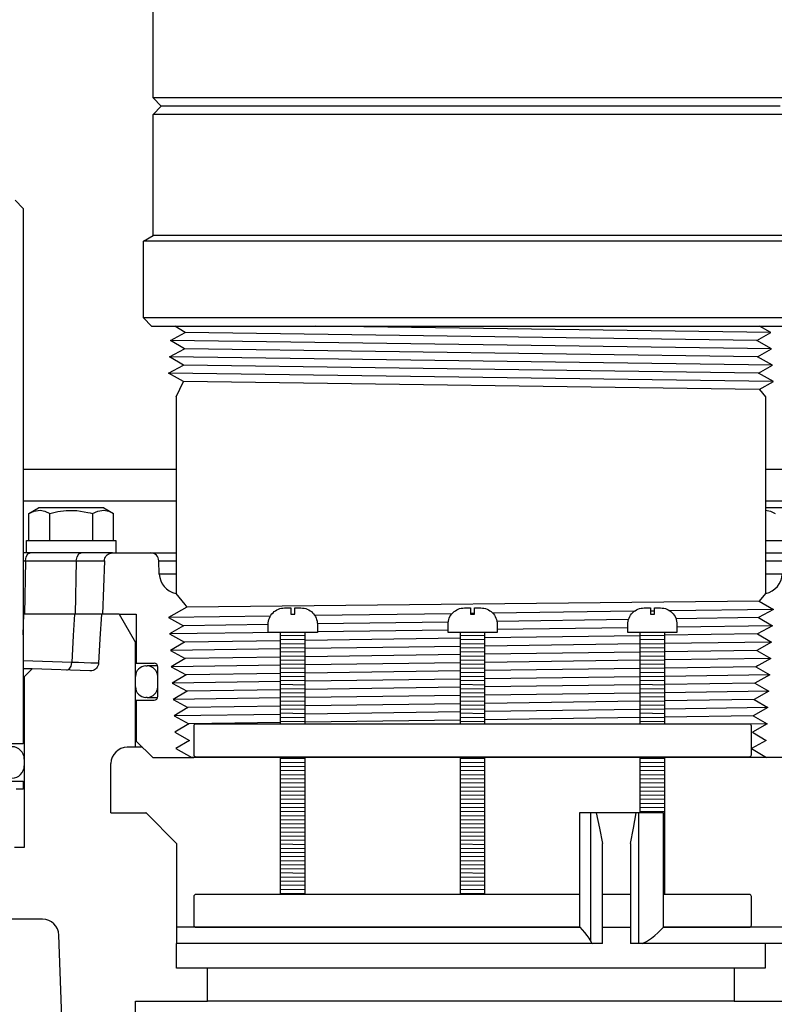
# Model space of a CAD drawing. Extents: x -169 to 7270, y -140 to 2984.
# Tile 379 of 656: x 1789.93 to 1795.69, y 969.76 to 977.27. Entities that reach past the tile are written whole.
import ezdxf

# ---------------------------------------------------------------- set-up
doc = ezdxf.new("R2010")
doc.units = 0
doc.header["$MEASUREMENT"] = 0
doc.header["$PDSIZE"] = 1
doc.layers.get('DEFPOINTS').update_dxf_attribs({"linetype": 'CONTINUOUS'})
for name, color, linetype in [('DIM', 3, 'CONTINUOUS'), ('GALV-4', 4, 'CONTINUOUS'), ('JACK-SCREW', 2, 'CONTINUOUS'), ('SPILL-BUCKET', 1, 'CONTINUOUS'), ('SWIVEL-ADAPTOR', 1, 'CONTINUOUS')]:
    doc.layers.add(name, color=color, linetype=linetype)
doc.styles.add('SIMPLEX', font='simplex')
doc.dimstyles.new('DIM64', dxfattribs={"dimscale": 64, "dimtxt": 0.09375, "dimasz": 0.09375, "dimexe": 0.0625, "dimexo": 0.0625, "dimgap": 0.046875, "dimtad": 1, "dimdec": 4, "dimzin": 3, "dimdsep": 46, "dimlunit": 4, "dimtxsty": 'SIMPLEX', "dimcen": 0, "dimclrd": 256, "dimclre": 256, "dimclrt": 256, "dimadec": 0, "dimazin": 0, "dimtfac": 1, "dimtdec": 4, "dimtmove": 0, "dimatfit": 3, "dimfxl": 1, "dimfrac": 2, "dimtolj": 1, "dimtzin": 0, "dimarcsym": 0})

# ---------------------------------------------------------------- blocks, each defined once
blk = doc.blocks.new('*D113')
at = {"layer": 'DEFPOINTS', "color": 0, "transparency": 16777216}
for p in [(1368.5472, 978.296), (2031.7725, 978.0147), (1368.5472, 700.5233)]:
    blk.add_point(p, dxfattribs=at)
at = {"layer": 'DIM', "lineweight": -2, "transparency": 16777216}
for p, q in [((1368.5472, 974.296), (1368.5472, 696.5233)), ((2031.7725, 974.0147), (2031.7725, 696.5233)), ((2025.7725, 700.5233), (1374.5472, 700.5233))]:
    blk.add_line(p, q, dxfattribs=at)
at = {"layer": 'DIM', "transparency": 16777216}
for points in [[(1374.5472, 701.5233), (1374.5472, 699.5233), (1368.5472, 700.5233)], [(2025.7725, 701.5233), (2025.7725, 699.5233), (2031.7725, 700.5233)]]:
    blk.add_solid(points, dxfattribs=at)
at = {"layer": 'DIM', "transparency": 16777216, "insert": (1700.1599, 708.0947), "char_height": 6, "attachment_point": 5, "style": 'SIMPLEX'}
blk.add_mtext('\\A1;55\'-3 1/4" (F.V. TANK SLAB)', dxfattribs=at)

msp = doc.modelspace()

# ---------------------------------------------------------------- linework, layer by layer
at = {"layer": 'GALV-4', "linetype": 'Continuous'}
for p, q in [((1791.07884, 974.82542), (1791.19252, 974.88788)), ((1791.19252, 974.88788), (1791.11152, 974.93528)), ((1795.55646, 974.82542), (1795.66335, 974.88788)), ((1795.66335, 974.88788), (1795.57719, 974.93528)), ((1791.1859, 974.76296), (1791.07884, 974.82542)), ((1795.67031, 974.76296), (1795.55646, 974.82542)), ((1791.07189, 974.7005), (1791.1859, 974.76296)), ((1795.56308, 974.7005), (1795.67031, 974.76296)), ((1791.17928, 974.63805), (1791.07189, 974.7005)), ((1795.67726, 974.63805), (1795.56308, 974.7005)), ((1791.06493, 974.57559), (1791.17928, 974.63805)), ((1795.5697, 974.57559), (1795.67726, 974.63805)), ((1791.17928, 974.51323), (1791.06493, 974.57559)), ((1791.12283, 974.39494), (1791.17928, 974.51323)), ((1795.68389, 974.51313), (1795.5697, 974.57559)), ((1795.57633, 974.45067), (1795.68389, 974.51313)), ((1795.57695, 974.45103), (1795.62283, 974.39494)), ((1795.62283, 974.39494), (1795.62283, 972.89513)), ((1791.11932, 972.89513), (1791.18776, 972.81147)), ((1795.57695, 972.83474), (1795.62635, 972.89513)), ((1791.20444, 972.79108), (1791.06493, 972.71018)), ((1791.18776, 972.81147), (1791.20444, 972.79108)), ((1795.57633, 972.8351), (1795.68389, 972.77264)), ((1791.06493, 972.71018), (1791.17928, 972.64773)), ((1795.68389, 972.77264), (1795.5697, 972.71018)), ((1795.5697, 972.71018), (1795.67726, 972.64773)), ((1791.17928, 972.64773), (1791.07189, 972.58527)), ((1795.67726, 972.64773), (1795.56308, 972.58527)), ((1791.07189, 972.58527), (1791.1859, 972.52281)), ((1795.56308, 972.58527), (1795.67031, 972.52281)), ((1791.1859, 972.52281), (1791.07884, 972.46035)), ((1795.67031, 972.52281), (1795.55646, 972.46035)), ((1791.07884, 972.46035), (1791.19252, 972.3979)), ((1795.55646, 972.46035), (1795.66335, 972.3979)), ((1791.19252, 972.3979), (1791.0858, 972.33544)), ((1791.0858, 972.33544), (1791.19915, 972.27298)), ((1795.66335, 972.3979), (1795.54984, 972.33544)), ((1795.54984, 972.33544), (1795.65639, 972.27298)), ((1795.56256, 972.34244), (1795.55344, 972.33332)), ((1791.19915, 972.27298), (1791.09276, 972.21052)), ((1795.65639, 972.27298), (1795.54321, 972.21052)), ((1791.09276, 972.21052), (1791.20577, 972.14807)), ((1795.54321, 972.21052), (1795.64943, 972.14807)), ((1791.20577, 972.14807), (1791.09971, 972.08561)), ((1795.64943, 972.14807), (1795.53659, 972.08561)), ((1791.09971, 972.08561), (1791.21239, 972.02315)), ((1795.53659, 972.08561), (1795.64248, 972.02315)), ((1791.21239, 972.02315), (1791.10667, 971.96069)), ((1791.10667, 971.96069), (1791.21901, 971.89824)), ((1795.64248, 972.02315), (1795.52997, 971.96069)), ((1795.52997, 971.96069), (1795.63552, 971.89824)), ((1791.21901, 971.89824), (1791.11363, 971.83578)), ((1795.63552, 971.89824), (1795.52335, 971.83578)), ((1791.11363, 971.83578), (1791.22564, 971.77332)), ((1795.52335, 971.83578), (1795.62856, 971.77332)), ((1791.22564, 971.77332), (1791.12059, 971.71087)), ((1795.62856, 971.77332), (1795.51672, 971.71087)), ((1791.12059, 971.71087), (1791.24213, 971.64289)), ((1795.51672, 971.71087), (1795.63088, 971.64289)), ((1795.63088, 971.64289), (1791.24213, 971.64289))]:
    msp.add_line(p, q, dxfattribs=at)
at = {"layer": 'GALV-4', "color": 7, "linetype": 'Continuous'}
for p, q in [((1795.55646, 974.82542), (1791.19252, 974.88788)), ((1795.66335, 974.88788), (1792.18884, 974.93528)), ((1795.67031, 974.76296), (1791.07884, 974.82542)), ((1795.56308, 974.7005), (1791.1859, 974.76296)), ((1795.67726, 974.63805), (1791.07189, 974.7005)), ((1795.5697, 974.57559), (1791.17928, 974.63805)), ((1795.68358, 974.51295), (1791.06493, 974.57559)), ((1795.57633, 974.45067), (1791.17928, 974.51323)), ((1795.57633, 972.8351), (1791.20444, 972.79108)), ((1791.84223, 972.72069), (1791.06493, 972.71018)), ((1793.22849, 972.73944), (1792.18224, 972.72529)), ((1793.40253, 972.74179), (1793.37128, 972.74137)), ((1794.62139, 972.75827), (1793.54161, 972.74367)), ((1794.77583, 972.76036), (1794.74458, 972.75994)), ((1795.68389, 972.77264), (1794.89398, 972.76196)), ((1795.5697, 972.71018), (1794.94045, 972.70123)), ((1791.8261, 972.65693), (1791.17928, 972.64773)), ((1793.20059, 972.67648), (1792.20106, 972.66226)), ((1794.57825, 972.69608), (1793.57236, 972.68177)), ((1795.67726, 972.64773), (1794.9477, 972.63783)), ((1791.92013, 972.59677), (1791.07189, 972.58527)), ((1793.1994, 972.61412), (1792.2011, 972.60058)), ((1794.66645, 972.57247), (1793.48065, 972.55555)), ((1794.5727, 972.63275), (1793.5744, 972.61921)), ((1795.56308, 972.58527), (1794.85395, 972.57515)), ((1791.91985, 972.53328), (1791.1859, 972.52281)), ((1793.29315, 972.55288), (1792.10735, 972.53596)), ((1793.29315, 972.49047), (1792.10735, 972.47434)), ((1794.66645, 972.50916), (1793.48065, 972.49303)), ((1795.67031, 972.52281), (1794.85395, 972.51171)), ((1791.91985, 972.47179), (1791.07884, 972.46035)), ((1791.91985, 972.40831), (1791.19252, 972.3979)), ((1793.29315, 972.42796), (1792.10735, 972.41099)), ((1794.66645, 972.44762), (1793.48065, 972.43064)), ((1795.55646, 972.46035), (1794.85395, 972.4503)), ((1791.91985, 972.34682), (1791.0858, 972.33544)), ((1793.29315, 972.36556), (1792.10735, 972.34938)), ((1794.66645, 972.38429), (1793.48065, 972.36811)), ((1795.66335, 972.3979), (1794.85395, 972.38685)), ((1795.54984, 972.33544), (1794.85395, 972.32545)), ((1791.91985, 972.28333), (1791.19915, 972.27298)), ((1793.29315, 972.30304), (1792.10735, 972.28602)), ((1794.66645, 972.32276), (1793.48065, 972.30573)), ((1794.66645, 972.25943), (1793.48065, 972.2432)), ((1795.65639, 972.27298), (1794.85395, 972.262)), ((1791.91985, 972.22184), (1791.09276, 972.21052)), ((1793.29315, 972.24064), (1792.10735, 972.22441)), ((1794.66645, 972.1979), (1793.48065, 972.18082)), ((1795.54321, 972.21052), (1794.85395, 972.2006)), ((1791.91985, 972.15835), (1791.20577, 972.14807)), ((1793.29315, 972.17812), (1792.10735, 972.16105)), ((1793.29315, 972.11572), (1792.10735, 972.09944)), ((1794.66645, 972.13457), (1793.48065, 972.11829)), ((1795.64943, 972.14807), (1794.85395, 972.13715)), ((1791.91985, 972.09687), (1791.09971, 972.08561)), ((1791.91985, 972.03337), (1791.21239, 972.02315)), ((1793.29315, 972.05321), (1792.10735, 972.03608)), ((1794.66645, 972.07304), (1793.48065, 972.05591)), ((1795.53659, 972.08561), (1794.85395, 972.07575)), ((1791.91985, 971.97189), (1791.10667, 971.96069)), ((1793.29315, 971.9908), (1792.10735, 971.97447)), ((1794.66645, 972.00971), (1793.48065, 971.99338)), ((1795.64248, 972.02315), (1794.85395, 972.01229)), ((1795.52997, 971.96069), (1794.85395, 971.9509)), ((1791.91985, 971.90839), (1791.21901, 971.89824)), ((1793.29315, 971.92829), (1792.10735, 971.91111)), ((1794.66645, 971.94818), (1793.48065, 971.931)), ((1795.63552, 971.89824), (1795.50807, 971.89648))]:
    msp.add_line(p, q, dxfattribs=at)
at = {"layer": 'GALV-4'}
msp.add_line((1791.12283, 974.39494), (1791.12283, 972.89513), dxfattribs=at)
at = {"layer": 'JACK-SCREW'}
for p, q in [((1791.91985, 971.89812), (1791.91985, 972.59677)), ((1792.10735, 971.89812), (1792.10735, 972.59677)), ((1793.29315, 971.89812), (1793.29315, 972.59677)), ((1793.48065, 971.89812), (1793.48065, 972.59677)), ((1794.66645, 971.89812), (1794.66645, 972.59677)), ((1794.85395, 971.89812), (1794.85395, 972.59677)), ((1791.91985, 970.59677), (1791.91985, 971.64812)), ((1792.10735, 970.59677), (1792.10735, 971.64812)), ((1793.29315, 970.59677), (1793.29315, 971.64812)), ((1793.48065, 970.59677), (1793.48065, 971.64812)), ((1794.66645, 971.22117), (1794.66645, 971.64812)), ((1794.85395, 970.59677), (1794.85395, 971.64812))]:
    msp.add_line(p, q, dxfattribs=at)
for points in [[(1792.2011, 972.65927), (1792.2011, 972.59677), (1791.8261, 972.59677), (1791.8261, 972.65927, -0.4142136), (1791.9511, 972.78427), (1791.99797, 972.78427), (1791.99797, 972.7374), (1792.02922, 972.7374), (1792.02922, 972.78427), (1792.0761, 972.78427, -0.4142136)], [(1793.5744, 972.65927), (1793.5744, 972.59677), (1793.1994, 972.59677), (1793.1994, 972.65927, -0.4142136), (1793.3244, 972.78427), (1793.37128, 972.78427), (1793.37128, 972.7374), (1793.40253, 972.7374), (1793.40253, 972.78427), (1793.4494, 972.78427, -0.4142136)], [(1794.9477, 972.65927), (1794.9477, 972.59677), (1794.5727, 972.59677), (1794.5727, 972.65927, -0.4142136), (1794.6977, 972.78427), (1794.74458, 972.78427), (1794.74458, 972.7374), (1794.77583, 972.7374), (1794.77583, 972.78427), (1794.8227, 972.78427, -0.4142136)]]:
    msp.add_lwpolyline(points, format="xyb", close=True, dxfattribs=at)
at = {"layer": 'JACK-SCREW', "color": 2, "linetype": 'Continuous'}
msp.add_lwpolyline([(1795.51672, 971.66375), (1795.51672, 971.8825, 0.4142136), (1795.5011, 971.89812), (1791.27271, 971.89812, 0.4142136), (1791.25708, 971.8825), (1791.25708, 971.66375, 0.4142136), (1791.27271, 971.64812), (1795.5011, 971.64812, 0.4142136)], format="xyb", close=True, dxfattribs=at)
for points in [[(1794.20439, 970.59677), (1791.27271, 970.59677, 0.4142136), (1791.25708, 970.58115), (1791.25708, 970.3624, 0.4142136), (1791.27271, 970.34677), (1794.20439, 970.34677)], [(1794.84422, 970.34677), (1795.5011, 970.34677, 0.4142136), (1795.51672, 970.3624), (1795.51672, 970.58115, 0.4142136), (1795.5011, 970.59677), (1794.84422, 970.59677)]]:
    msp.add_lwpolyline(points, format="xyb", dxfattribs=at)
for points in [[(1794.59286, 970.59677), (1794.37981, 970.59677)], [(1794.37981, 970.34677), (1794.59286, 970.34677)]]:
    msp.add_lwpolyline(points, dxfattribs=at)
at = {"layer": 'SPILL-BUCKET', "linetype": 'Continuous'}
for p, q in [((1789.95537, 973.84272), (1789.95537, 972.12553)), ((1789.99638, 973.50495), (1790.07109, 973.54808)), ((1790.57075, 973.54808), (1790.07109, 973.54808)), ((1790.57075, 973.54808), (1790.64546, 973.50495)), ((1796.11061, 973.54808), (1795.62283, 973.54808)), ((1789.99638, 973.50495), (1790.03888, 973.52403)), ((1789.99638, 973.29825), (1789.99638, 973.50495)), ((1790.03888, 973.52403), (1790.08329, 973.52992)), ((1790.08329, 973.52992), (1790.12103, 973.52245)), ((1790.12103, 973.52245), (1790.15865, 973.50495)), ((1790.15865, 973.50495), (1790.21962, 973.51983)), ((1790.15865, 973.29825), (1790.15865, 973.50495)), ((1790.21962, 973.51983), (1790.28238, 973.52853)), ((1790.28238, 973.52853), (1790.36522, 973.52805)), ((1790.36522, 973.52805), (1790.44913, 973.51397)), ((1790.44913, 973.51397), (1790.4662, 973.50966)), ((1790.4662, 973.50966), (1790.48319, 973.50495)), ((1790.48319, 973.50495), (1790.52569, 973.52403)), ((1790.48319, 973.50495), (1790.48319, 973.29825)), ((1790.52569, 973.52403), (1790.57009, 973.52992)), ((1790.57009, 973.52992), (1790.60784, 973.52245)), ((1790.60784, 973.52245), (1790.64546, 973.50495)), ((1790.64546, 973.29825), (1790.64546, 973.50495)), ((1795.62283, 973.52988), (1795.62314, 973.52992)), ((1795.62314, 973.52992), (1795.66089, 973.52245)), ((1795.66089, 973.52245), (1795.69851, 973.50495)), ((1789.97965, 973.20432), (1789.97965, 973.29825)), ((1789.97965, 973.29825), (1790.66219, 973.29825)), ((1790.66219, 973.29825), (1790.66219, 973.20432)), ((1795.62283, 973.29825), (1796.20205, 973.29825)), ((1789.98118, 973.20432), (1789.95516, 973.20432)), ((1789.97273, 973.14404), (1789.97793, 973.17434)), ((1789.97793, 973.17434), (1789.99098, 973.19631)), ((1790.00853, 973.20432), (1789.98118, 973.20432)), ((1789.99098, 973.19631), (1790.00853, 973.20432)), ((1790.39605, 973.20432), (1790.00853, 973.20432)), ((1790.36024, 973.14404), (1790.36545, 973.17434)), ((1790.36545, 973.17434), (1790.3785, 973.19631)), ((1790.3785, 973.19631), (1790.39605, 973.20432)), ((1790.46901, 973.20432), (1790.39605, 973.20432)), ((1790.53113, 973.20432), (1790.46901, 973.20432)), ((1790.58073, 973.20432), (1790.53113, 973.20432)), ((1790.57543, 973.15361), (1790.57799, 973.1629)), ((1790.57799, 973.1629), (1790.58235, 973.17235)), ((1790.61649, 973.20432), (1790.58073, 973.20432)), ((1790.58235, 973.17235), (1790.5882, 973.18095)), ((1790.5882, 973.18095), (1790.59548, 973.18851)), ((1790.59548, 973.18851), (1790.6039, 973.19476)), ((1790.6039, 973.19476), (1790.60964, 973.19793)), ((1790.60964, 973.19793), (1790.61568, 973.20048)), ((1790.61568, 973.20048), (1790.62604, 973.20328)), ((1790.63745, 973.20432), (1790.61649, 973.20432)), ((1790.62604, 973.20328), (1790.63672, 973.20431)), ((1790.63672, 973.20431), (1790.63709, 973.20432)), ((1790.63709, 973.20432), (1790.63745, 973.20432)), ((1790.63745, 973.20432), (1790.92824, 973.20432)), ((1790.92824, 973.20432), (1791.12283, 973.20432)), ((1795.62283, 973.20432), (1795.81148, 973.20432)), ((1789.97273, 973.14404), (1789.96456, 972.73589)), ((1790.36024, 973.14404), (1790.35207, 972.73589)), ((1790.57433, 973.14404), (1790.5599, 972.73589)), ((1790.57433, 973.14404), (1790.57543, 973.15361)), ((1790.9942, 973.04272), (1790.99066, 973.14404)), ((1791.11932, 972.89513), (1791.12283, 972.89513)), ((1795.62283, 972.89513), (1795.62635, 972.89513)), ((1789.95517, 972.57978), (1789.95986, 972.73589)), ((1790.68717, 972.73589), (1789.96456, 972.73589)), ((1790.34563, 972.73589), (1790.33719, 972.57271)), ((1790.55134, 972.73589), (1790.54077, 972.54902)), ((1790.68717, 972.73589), (1790.81209, 972.51953)), ((1790.68717, 972.73589), (1790.81858, 972.73589)), ((1790.81858, 972.73589), (1790.81858, 972.36289)), ((1790.33719, 972.57271), (1790.32664, 972.36858)), ((1790.54077, 972.54902), (1790.53014, 972.36214)), ((1790.81209, 972.51953), (1790.81371, 972.51953)), ((1790.81209, 971.72083), (1790.81209, 972.51953)), ((1790.81371, 972.51953), (1790.81859, 972.51953)), ((1790.30657, 972.31685), (1790.32041, 972.33841)), ((1790.32041, 972.33841), (1790.32664, 972.36858)), ((1790.52071, 972.33277), (1790.51446, 972.32448)), ((1790.5255, 972.34198), (1790.52071, 972.33277)), ((1790.52867, 972.35187), (1790.5255, 972.34198)), ((1790.81858, 972.36289), (1790.95509, 972.36289)), ((1790.93779, 972.34116), (1790.91098, 972.34116)), ((1790.98226, 972.34116), (1790.93779, 972.34116)), ((1790.98297, 972.10797), (1790.98297, 972.33501)), ((1789.9677, 972.32024), (1789.95515, 972.32024)), ((1789.97903, 972.32024), (1789.95517, 972.32108)), ((1789.95518, 972.25779), (1789.96079, 972.25779)), ((1789.96079, 972.25779), (1789.96267, 972.25779)), ((1789.96267, 972.25779), (1790.02357, 972.31869)), ((1789.96267, 972.25779), (1789.96267, 970.95586)), ((1789.97903, 972.32024), (1789.9677, 972.32024)), ((1790.0037, 972.31938), (1789.97903, 972.32024)), ((1790.01859, 972.31886), (1790.0037, 972.31938)), ((1790.02357, 972.31869), (1790.01859, 972.31886)), ((1790.4643, 972.3033), (1790.02357, 972.31869)), ((1790.28869, 972.30943), (1790.30657, 972.31685)), ((1790.47128, 972.30343), (1790.4643, 972.3033)), ((1790.47821, 972.3043), (1790.47128, 972.30343)), ((1790.48849, 972.30705), (1790.47821, 972.3043)), ((1790.49818, 972.31145), (1790.48849, 972.30705)), ((1790.50686, 972.3173), (1790.49818, 972.31145)), ((1790.51446, 972.32448), (1790.50686, 972.3173)), ((1790.81858, 972.08009), (1790.81858, 971.7678)), ((1790.81858, 972.08009), (1790.95509, 972.08009)), ((1790.90202, 972.10132), (1790.91098, 972.10132)), ((1790.91098, 972.10132), (1790.93777, 972.10132)), ((1790.93777, 972.10132), (1790.9822, 972.10132)), ((1790.9435, 971.64289), (1790.81858, 971.7678)), ((1790.81209, 971.72083), (1790.74963, 971.72083)), ((1790.81804, 971.72083), (1790.81209, 971.72083)), ((1790.83589, 971.72083), (1790.81804, 971.72083)), ((1790.86555, 971.72083), (1790.83589, 971.72083)), ((1790.62471, 971.22117), (1790.62471, 971.59592)), ((1790.9435, 971.64289), (1791.25708, 971.64289)), ((1795.80218, 971.64289), (1795.63088, 971.64289)), ((1790.62471, 971.22117), (1790.89016, 971.22117)), ((1790.89108, 971.22117), (1790.89016, 971.22117)), ((1790.89386, 971.22117), (1790.89108, 971.22117)), ((1791.12636, 970.98696), (1790.89386, 971.22117)), ((1794.84422, 971.22117), (1794.20439, 971.22117)), ((1794.20439, 971.22117), (1794.20439, 970.34677)), ((1794.28961, 970.23731), (1794.28961, 971.22117)), ((1794.33041, 971.22117), (1794.35499, 971.10325)), ((1794.61479, 971.10382), (1794.63664, 971.22117)), ((1794.65432, 971.22117), (1794.65432, 970.22186)), ((1794.84422, 970.34677), (1794.84422, 971.22117)), ((1794.35499, 971.10325), (1794.37981, 970.98696)), ((1794.59286, 970.98696), (1794.61479, 971.10382)), ((1791.12636, 970.98696), (1791.12636, 970.22186)), ((1794.37981, 970.22186), (1794.37981, 970.98696)), ((1794.59286, 970.98696), (1794.59286, 970.22186)), ((1794.20439, 970.34677), (1791.12637, 970.34677)), ((1794.20439, 970.34677), (1794.2047, 970.34646)), ((1794.2047, 970.34646), (1794.24207, 970.30586)), ((1794.24207, 970.30586), (1794.25999, 970.28413)), ((1794.77868, 970.28232), (1794.80267, 970.30363)), ((1794.80267, 970.30363), (1794.84394, 970.34646)), ((1794.84394, 970.34646), (1794.84422, 970.34677)), ((1796.12096, 970.34677), (1794.84422, 970.34677)), ((1794.25999, 970.28413), (1794.27492, 970.26381)), ((1794.27492, 970.26381), (1794.28961, 970.23731)), ((1794.28961, 970.23731), (1794.2913, 970.23309)), ((1794.2913, 970.23309), (1794.29304, 970.22953)), ((1794.29304, 970.22953), (1794.29726, 970.22383)), ((1794.68164, 970.22186), (1794.71599, 970.23794)), ((1794.71599, 970.23794), (1794.7535, 970.26245)), ((1794.7535, 970.26245), (1794.77868, 970.28232)), ((1791.12437, 970.03449), (1791.12437, 970.22186)), ((1791.13945, 970.22186), (1791.12636, 970.22186)), ((1793.3792, 970.22186), (1791.13945, 970.22186)), ((1794.37981, 970.22186), (1793.3792, 970.22186)), ((1794.29726, 970.22383), (1794.30169, 970.22186)), ((1794.30169, 970.22186), (1794.30172, 970.22186)), ((1795.99604, 970.22186), (1794.59286, 970.22186)), ((1795.6213, 970.22186), (1795.6213, 970.03449)), ((1791.36121, 969.783), (1791.36121, 970.03449)), ((1795.38446, 970.03449), (1795.38446, 969.783))]:
    msp.add_line(p, q, dxfattribs=at)
at = {"layer": 'SPILL-BUCKET', "color": 7, "linetype": 'Continuous'}
for p, q in [((1789.95818, 973.84272), (1791.12283, 973.84272)), ((1795.62283, 973.84272), (1796.44554, 973.84272)), ((1789.95818, 973.60161), (1791.12283, 973.60161)), ((1795.62283, 973.60161), (1796.44676, 973.60161)), ((1790.99066, 973.14404), (1791.12283, 973.14404)), ((1795.62283, 973.14404), (1795.75501, 973.14404)), ((1791.12283, 973.04272), (1790.9942, 973.04272)), ((1795.75148, 973.04273), (1795.62283, 973.04273)), ((1791.91985, 972.57602), (1792.10735, 972.57335)), ((1793.29315, 972.57602), (1793.48065, 972.57335)), ((1794.66645, 972.57602), (1794.85395, 972.57335)), ((1791.91985, 972.54477), (1792.10735, 972.5421)), ((1791.91985, 972.51351), (1792.10735, 972.51085)), ((1793.29315, 972.54477), (1793.48065, 972.5421)), ((1793.29315, 972.51351), (1793.48065, 972.51085)), ((1794.66645, 972.54477), (1794.85395, 972.5421)), ((1794.66645, 972.51351), (1794.85395, 972.51085)), ((1791.91985, 972.48226), (1792.10735, 972.47959)), ((1791.91985, 972.45101), (1792.10735, 972.44834)), ((1791.91985, 972.41975), (1792.10735, 972.41709)), ((1793.29315, 972.48226), (1793.48065, 972.47959)), ((1793.29315, 972.45101), (1793.48065, 972.44834)), ((1793.29315, 972.41975), (1793.48065, 972.41709)), ((1794.66645, 972.48226), (1794.85395, 972.47959)), ((1794.66645, 972.45101), (1794.85395, 972.44834)), ((1794.66645, 972.41975), (1794.85395, 972.41709)), ((1790.89203, 972.34116), (1790.90202, 972.34116)), ((1790.91098, 972.34116), (1790.90202, 972.34116)), ((1791.91985, 972.3885), (1792.10735, 972.38583)), ((1791.91985, 972.35725), (1792.10735, 972.35458)), ((1793.29315, 972.3885), (1793.48065, 972.38583)), ((1793.29315, 972.35725), (1793.48065, 972.35458)), ((1794.66645, 972.3885), (1794.85395, 972.38583)), ((1794.66645, 972.35725), (1794.85395, 972.35458)), ((1790.81209, 972.18127), (1790.81209, 972.26121)), ((1790.98197, 972.18127), (1790.98197, 972.26121)), ((1790.98197, 972.26121), (1790.98222, 972.26121)), ((1790.98222, 972.26121), (1790.98297, 972.26121)), ((1791.91985, 972.32599), (1792.10735, 972.32333)), ((1791.91985, 972.29474), (1792.10735, 972.29207)), ((1791.91985, 972.26349), (1792.10735, 972.26082)), ((1793.29315, 972.32599), (1793.48065, 972.32333)), ((1793.29315, 972.29474), (1793.48065, 972.29207)), ((1793.29315, 972.26349), (1793.48065, 972.26082)), ((1794.66645, 972.32599), (1794.85395, 972.32333)), ((1794.66645, 972.29474), (1794.85395, 972.29207)), ((1794.66645, 972.26349), (1794.85395, 972.26082)), ((1791.91985, 972.23223), (1792.10735, 972.22957)), ((1791.91985, 972.20098), (1792.10735, 972.19831)), ((1793.29315, 972.23223), (1793.48065, 972.22957)), ((1793.29315, 972.20098), (1793.48065, 972.19831)), ((1794.66645, 972.23223), (1794.85395, 972.22957)), ((1794.66645, 972.20098), (1794.85395, 972.19831)), ((1790.98222, 972.18127), (1790.98197, 972.18127)), ((1790.98297, 972.18127), (1790.98222, 972.18127)), ((1791.91985, 972.16973), (1792.10735, 972.16706)), ((1791.91985, 972.13847), (1792.10735, 972.13581)), ((1791.91985, 972.10722), (1792.10735, 972.10455)), ((1793.29315, 972.16973), (1793.48065, 972.16706)), ((1793.29315, 972.13847), (1793.48065, 972.13581)), ((1793.29315, 972.10722), (1793.48065, 972.10455)), ((1794.66645, 972.16973), (1794.85395, 972.16706)), ((1794.66645, 972.13847), (1794.85395, 972.13581)), ((1794.66645, 972.10722), (1794.85395, 972.10455)), ((1790.90202, 972.10132), (1790.89203, 972.10132)), ((1791.91985, 972.07597), (1792.10735, 972.0733)), ((1791.91985, 972.04472), (1792.10735, 972.04205)), ((1793.29315, 972.07597), (1793.48065, 972.0733)), ((1793.29315, 972.04472), (1793.48065, 972.04205)), ((1794.66645, 972.07597), (1794.85395, 972.0733)), ((1794.66645, 972.04472), (1794.85395, 972.04205)), ((1791.91985, 972.01346), (1792.10735, 972.01079)), ((1791.91985, 971.98221), (1792.10735, 971.97954)), ((1793.29315, 972.01346), (1793.48065, 972.01079)), ((1793.29315, 971.98221), (1793.48065, 971.97954)), ((1794.66645, 972.01346), (1794.85395, 972.01079)), ((1794.66645, 971.98221), (1794.85395, 971.97954)), ((1791.91985, 971.95096), (1792.10735, 971.94829)), ((1791.91985, 971.9197), (1792.10735, 971.91704)), ((1793.29315, 971.95096), (1793.48065, 971.94829)), ((1793.29315, 971.9197), (1793.48065, 971.91704)), ((1794.66645, 971.95096), (1794.85395, 971.94829)), ((1794.66645, 971.9197), (1794.85395, 971.91704)), ((1789.96267, 971.62981), (1789.96267, 971.57984)), ((1791.91985, 971.63842), (1792.10735, 971.63576)), ((1791.91985, 971.60717), (1792.10735, 971.6045)), ((1793.29315, 971.63842), (1793.48065, 971.63576)), ((1793.29315, 971.60717), (1793.48065, 971.6045)), ((1794.66645, 971.63842), (1794.85395, 971.63576)), ((1794.66645, 971.60717), (1794.85395, 971.6045)), ((1791.91985, 971.57592), (1792.10735, 971.57325)), ((1791.91985, 971.54466), (1792.10735, 971.542)), ((1791.91985, 971.51341), (1792.10735, 971.51074)), ((1793.29315, 971.57592), (1793.48065, 971.57325)), ((1793.29315, 971.54466), (1793.48065, 971.542)), ((1793.29315, 971.51341), (1793.48065, 971.51074)), ((1794.66645, 971.57592), (1794.85395, 971.57325)), ((1794.66645, 971.54466), (1794.85395, 971.542)), ((1794.66645, 971.51341), (1794.85395, 971.51074)), ((1791.91985, 971.48216), (1792.10735, 971.47949)), ((1791.91985, 971.4509), (1792.10735, 971.44824)), ((1793.29315, 971.48216), (1793.48065, 971.47949)), ((1793.29315, 971.4509), (1793.48065, 971.44824)), ((1794.66645, 971.48216), (1794.85395, 971.47949)), ((1794.66645, 971.4509), (1794.85395, 971.44824)), ((1791.91985, 971.41965), (1792.10735, 971.41698)), ((1791.91985, 971.3884), (1792.10735, 971.38573)), ((1791.91985, 971.35715), (1792.10735, 971.35448)), ((1793.29315, 971.41965), (1793.48065, 971.41698)), ((1793.29315, 971.3884), (1793.48065, 971.38573)), ((1793.29315, 971.35715), (1793.48065, 971.35448)), ((1794.66645, 971.41965), (1794.85395, 971.41698)), ((1794.66645, 971.3884), (1794.85395, 971.38573)), ((1794.66645, 971.35715), (1794.85395, 971.35448)), ((1791.91985, 971.32589), (1792.10735, 971.32322)), ((1791.91985, 971.29464), (1792.10735, 971.29197)), ((1793.29315, 971.32589), (1793.48065, 971.32322)), ((1793.29315, 971.29464), (1793.48065, 971.29197)), ((1794.66645, 971.32589), (1794.85395, 971.32322)), ((1794.66645, 971.29464), (1794.85395, 971.29197)), ((1791.91985, 971.26339), (1792.10735, 971.26072)), ((1791.91985, 971.23213), (1792.10735, 971.22947)), ((1793.29315, 971.26339), (1793.48065, 971.26072)), ((1793.29315, 971.23213), (1793.48065, 971.22947)), ((1794.66645, 971.26339), (1794.85395, 971.26072)), ((1794.66645, 971.23213), (1794.85395, 971.22947)), ((1791.91985, 971.20088), (1792.10735, 971.19821)), ((1791.91985, 971.16963), (1792.10735, 971.16696)), ((1791.91985, 971.13837), (1792.10735, 971.13571)), ((1793.29315, 971.20088), (1793.48065, 971.19821)), ((1793.29315, 971.16963), (1793.48065, 971.16696)), ((1793.29315, 971.13837), (1793.48065, 971.13571)), ((1794.84422, 971.19835), (1794.85395, 971.19821)), ((1794.84422, 971.1671), (1794.85395, 971.16696)), ((1794.84422, 971.13584), (1794.85395, 971.13571)), ((1791.91985, 971.10712), (1792.10735, 971.10445)), ((1791.91985, 971.07587), (1792.10735, 971.0732)), ((1793.29315, 971.10712), (1793.48065, 971.10445)), ((1793.29315, 971.07587), (1793.48065, 971.0732)), ((1794.84422, 971.10459), (1794.85395, 971.10445)), ((1794.84422, 971.07334), (1794.85395, 971.0732)), ((1791.91985, 971.04461), (1792.10735, 971.04195)), ((1791.91985, 971.01336), (1792.10735, 971.01069)), ((1791.91985, 970.98211), (1792.10735, 970.97944)), ((1793.29315, 971.04461), (1793.48065, 971.04195)), ((1793.29315, 971.01336), (1793.48065, 971.01069)), ((1793.29315, 970.98211), (1793.48065, 970.97944)), ((1794.84422, 971.04209), (1794.85395, 971.04195)), ((1794.84422, 971.01083), (1794.85395, 971.01069)), ((1794.84422, 970.97958), (1794.85395, 970.97944)), ((1791.91985, 970.95085), (1792.10735, 970.94819)), ((1791.91985, 970.9196), (1792.10735, 970.91693)), ((1793.29315, 970.95085), (1793.48065, 970.94819)), ((1793.29315, 970.9196), (1793.48065, 970.91693)), ((1794.84422, 970.94833), (1794.85395, 970.94819)), ((1794.84422, 970.91707), (1794.85395, 970.91693)), ((1791.91985, 970.88835), (1792.10735, 970.88568)), ((1791.91985, 970.85709), (1792.10735, 970.85443)), ((1793.29315, 970.88835), (1793.48065, 970.88568)), ((1793.29315, 970.85709), (1793.48065, 970.85443)), ((1794.84422, 970.88582), (1794.85395, 970.88568)), ((1794.84422, 970.85457), (1794.85395, 970.85443)), ((1791.91985, 970.82584), (1792.10735, 970.82317)), ((1791.91985, 970.79459), (1792.10735, 970.79192)), ((1791.91985, 970.76334), (1792.10735, 970.76067)), ((1793.29315, 970.82584), (1793.48065, 970.82317)), ((1793.29315, 970.79459), (1793.48065, 970.79192)), ((1793.29315, 970.76334), (1793.48065, 970.76067)), ((1794.84422, 970.82331), (1794.85395, 970.82317)), ((1794.84422, 970.79206), (1794.85395, 970.79192)), ((1794.84422, 970.76081), (1794.85395, 970.76067)), ((1791.91985, 970.73208), (1792.10735, 970.72941)), ((1791.91985, 970.70083), (1792.10735, 970.69816)), ((1793.29315, 970.73208), (1793.48065, 970.72941)), ((1793.29315, 970.70083), (1793.48065, 970.69816)), ((1794.84422, 970.72955), (1794.85395, 970.72941)), ((1794.84422, 970.6983), (1794.85395, 970.69816)), ((1791.91985, 970.66958), (1792.10735, 970.66691)), ((1791.91985, 970.63832), (1792.10735, 970.63566)), ((1791.91985, 970.60707), (1792.10735, 970.6044)), ((1793.29315, 970.66958), (1793.48065, 970.66691)), ((1793.29315, 970.63832), (1793.48065, 970.63566)), ((1793.29315, 970.60707), (1793.48065, 970.6044)), ((1794.84422, 970.66705), (1794.85395, 970.66691)), ((1794.84422, 970.63579), (1794.85395, 970.63566)), ((1794.84422, 970.60454), (1794.85395, 970.6044))]:
    msp.add_line(p, q, dxfattribs=at)
at = {"layer": 'SPILL-BUCKET', "color": 7}
for p, q in [((1789.95516, 973.14404), (1789.96389, 973.14404)), ((1789.96389, 973.14404), (1789.97273, 973.14404)), ((1789.97273, 973.14404), (1790.36024, 973.14404)), ((1790.36024, 973.14404), (1790.42408, 973.14404)), ((1790.42408, 973.14404), (1790.47867, 973.14404)), ((1790.47867, 973.14404), (1790.52261, 973.14404)), ((1790.52261, 973.14404), (1790.55477, 973.14404)), ((1790.55477, 973.14404), (1790.57433, 973.14404)), ((1790.32664, 972.36858), (1789.95518, 972.38155)), ((1790.37678, 972.36686), (1790.32664, 972.36858)), ((1790.42064, 972.3654), (1790.37678, 972.36686)), ((1790.47007, 972.36381), (1790.42064, 972.3654)), ((1790.50606, 972.36274), (1790.47007, 972.36381)), ((1790.52966, 972.36215), (1790.50606, 972.36274)), ((1790.53014, 972.36214), (1790.52867, 972.35187)), ((1790.52991, 972.36215), (1790.52966, 972.36215))]:
    msp.add_line(p, q, dxfattribs=at)
at = {"layer": 'SPILL-BUCKET', "color": 1, "linetype": 'Continuous'}
for p, q in [((1789.96267, 970.95586), (1789.88708, 970.95586)), ((1790.10198, 970.40757), (1789.83276, 970.40757)), ((1790.34039, 967.03487), (1790.22682, 970.28701)), ((1790.81209, 969.783), (1791.36121, 969.783)), ((1790.81209, 968.57539), (1790.81209, 969.783)), ((1795.38446, 969.783), (1795.93358, 969.783))]:
    msp.add_line(p, q, dxfattribs=at)
at = {"layer": 'SPILL-BUCKET'}
for p, q in [((1795.6213, 970.03449), (1791.12437, 970.03449)), ((1795.38446, 969.783), (1791.36121, 969.783))]:
    msp.add_line(p, q, dxfattribs=at)
at = {"layer": 'SPILL-BUCKET', "linetype": 'Continuous'}
for points in [[(1789.89272, 975.89689), (1789.95517, 975.83443), (1789.95517, 971.74723), (1789.7628, 971.74723)], [(1789.7628, 971.46242), (1789.95517, 971.46242), (1789.95517, 971.39997), (1789.90021, 971.39997)]]:
    msp.add_lwpolyline(points, dxfattribs=at)
for centre, radius, start, end in [((1790.92824, 973.14186), 0.06246, 2, 90), ((1791.15024, 973.04818), 0.15614, 182, 258.577269), ((1795.59543, 973.04818), 0.15614, 281.422731, 358), ((1790.95509, 972.33501), 0.02788, 0, 90), ((1790.95509, 972.10797), 0.02788, 270, 0), ((1790.74963, 971.59592), 0.12491, 90, 180)]:
    msp.add_arc(centre, radius, start, end, dxfattribs=at)
at = {"layer": 'SPILL-BUCKET', "color": 7, "linetype": 'Continuous'}
for centre, radius, start, end in [((1790.89203, 972.26121), 0.07995, 90, 180), ((1790.90202, 972.26121), 0.07995, 0, 90), ((1790.89203, 972.18127), 0.07995, 180, 270), ((1790.90202, 972.18127), 0.07995, 270, 0), ((1789.86773, 971.62981), 0.09494, 0, 90), ((1789.86773, 971.57984), 0.09494, 270, 0)]:
    msp.add_arc(centre, radius, start, end, dxfattribs=at)
at = {"layer": 'SPILL-BUCKET', "color": 1, "linetype": 'Continuous'}
msp.add_arc((1790.10198, 970.28265), 0.12491, 2, 90, dxfattribs=at)
at = {"layer": 'SWIVEL-ADAPTOR', "linetype": 'Continuous'}
for p, q in [((1790.94655, 976.67727), (1790.94655, 977.60248)), ((1790.94655, 976.67727), (1790.94655, 977.60248)), ((1790.94655, 976.67727), (1791.00905, 976.61477)), ((1791.00905, 976.61477), (1790.94655, 976.55227)), ((1790.94655, 975.62706), (1790.94655, 976.55227)), ((1790.94655, 975.62706), (1790.94655, 976.55227)), ((1790.87283, 975.58432), (1790.94655, 975.62706)), ((1790.87283, 975.58432), (1790.94655, 975.62706)), ((1790.87283, 974.99778), (1790.87283, 975.58432)), ((1790.87283, 974.99778), (1790.87283, 975.58432)), ((1790.93533, 974.93528), (1790.87283, 974.99778)), ((1790.93533, 974.93528), (1790.87283, 974.99778)), ((1790.93533, 974.93528), (1795.81033, 974.93528)), ((1795.61642, 974.93528), (1795.81033, 974.93528))]:
    msp.add_line(p, q, dxfattribs=at)
at = {"layer": 'SWIVEL-ADAPTOR', "color": 7}
for p, q in [((1795.79912, 976.67727), (1790.94655, 976.67727)), ((1795.79912, 976.55227), (1790.94655, 976.55227)), ((1795.87283, 975.58432), (1790.87283, 975.58432)), ((1795.87283, 974.99778), (1790.87283, 974.99778))]:
    msp.add_line(p, q, dxfattribs=at)
at = {"layer": 'SWIVEL-ADAPTOR'}
for p, q in [((1795.73662, 976.61477), (1791.00905, 976.61477)), ((1795.79912, 975.62706), (1790.94655, 975.62706))]:
    msp.add_line(p, q, dxfattribs=at)

# ---------------------------------------------------------------- dimensions: what is measured, and where the dimension line sits
at = {"layer": 'DIM'}
dim = msp.add_linear_dim(base=(1368.54722, 700.52328), p1=(2031.77254, 978.01471), p2=(1368.54722, 978.29596), angle=180, text='<> (F.V. TANK SLAB)', dimstyle='DIM64', dxfattribs=at)
dim.commit()
dim.dimension.update_dxf_attribs({"geometry": '*D113', "text_midpoint": (1700.15988, 708.09471)})

doc.saveas('drawing.dxf')
